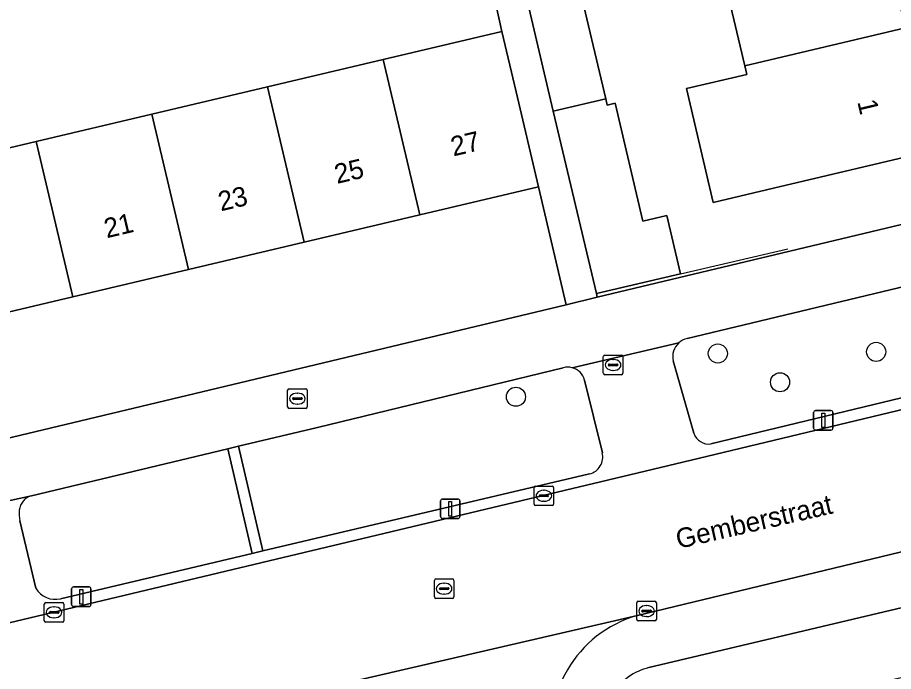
# Model space of a CAD drawing. Extents: x 162026 to 163502, y 387295 to 388169.
# Drawn here: x 163004.16 to 163049.04, y 387932.82 to 387966.31 of the extents above; entities that cross this region are included whole.
import ezdxf

# ---------------------------------------------------------------- set-up
doc = ezdxf.new("R2010")
doc.units = 0
for name, color, linetype in [('IMGEO_Boom', 7, 'Continuous'), ('IMGEO_Brandkraan', 7, 'Continuous'), ('IMGEO_Erf', 7, 'Continuous'), ('IMGEO_Groenvoorziening', 7, 'Continuous'), ('IMGEO_Kolk', 7, 'Continuous'), ('IMGEO_Lichtmast', 7, 'Continuous'), ('IMGEO_Muur', 7, 'Continuous'), ('IMGEO_Openbare_ruimte_label', 7, 'Continuous'), ('IMGEO_Pand', 7, 'Continuous'), ('IMGEO_Pand_nummerreeks', 7, 'Continuous'), ('IMGEO_Rijbaan_lokaal_open', 7, 'Continuous'), ('IMGEO_Rioolput', 7, 'Continuous'), ('IMGEO_Voetpad_open', 7, 'Continuous')]:
    doc.layers.add(name, color=color, linetype=linetype)

msp = doc.modelspace()

# ---------------------------------------------------------------- linework, layer by layer
at = {"layer": 'IMGEO_Boom'}
for centre in [(163040.037, 387949.1), (163048.149, 387949.185), (163043.224, 387947.629), (163029.695, 387946.886)]:
    msp.add_circle(centre, 0.489, dxfattribs=at)
at = {"layer": 'IMGEO_Brandkraan'}
for p, q in [((163018.075, 387947.29), (163018.927, 387947.29)), ((163018, 387946.364), (163018, 387947.216)), ((163018.302, 387946.833), (163018.7, 387946.833)), ((163018.488, 387947.07), (163018.513, 387947.07)), ((163019.001, 387947.216), (163019.001, 387946.364)), ((163018.259, 387946.784), (163018.259, 387946.796)), ((163018.697, 387946.747), (163018.299, 387946.747)), ((163018.511, 387946.51), (163018.486, 387946.51)), ((163018.743, 387946.796), (163018.743, 387946.784)), ((163018.927, 387946.29), (163018.075, 387946.29))]:
    msp.add_line(p, q, dxfattribs=at)
for points in [[(163018.075, 387947.29), (163018.927, 387947.29)], [(163018, 387946.364), (163018, 387947.216)], [(163019.001, 387947.216), (163019.001, 387946.364)], [(163018.927, 387946.29), (163018.075, 387946.29)]]:
    msp.add_lwpolyline(points, dxfattribs=at)
for centre, radius, start, end in [((163018.077, 387947.214), 0.0765, 91.552, 178.448), ((163018.077, 387947.214), 0.0765, 91.552, 178.448), ((163018.925, 387947.214), 0.0765, 1.552, 88.448), ((163018.925, 387947.214), 0.0765, 1.552, 88.448), ((163018.299, 387946.793), 0.0403, 85.8775, 175.7526), ((163018.704, 387946.795), 0.0386, 1.7309, 96.639), ((163018.296, 387946.783), 0.0366, 178.938, 274.7102), ((163018.7, 387946.79), 0.043, 264.8664, 352.4533), ((163018.077, 387946.366), 0.0765, 181.552, 268.448), ((163018.077, 387946.366), 0.0765, 181.552, 268.448), ((163018.925, 387946.366), 0.0765, 271.552, 358.448), ((163018.925, 387946.366), 0.0765, 271.552, 358.448)]:
    msp.add_arc(centre, radius, start, end, dxfattribs=at)
for centre, major_axis, ratio, start_param, end_param in [((163018.487, 387946.79), (-0.387, 0.002), 0.722429, 4.712389, 7.853982), ((163018.512, 387946.79), (-0.39, 0.002), 0.717154, 1.570796, 4.712389)]:
    msp.add_ellipse(centre, major_axis=major_axis, ratio=ratio, start_param=start_param, end_param=end_param, dxfattribs=at)
at = {"layer": 'IMGEO_Erf'}
for points in [[(163057.196, 387959.635), (163046.444, 388005.444), (163037.741, 388003.413), (163038.068, 388002.026), (163040.929, 388002.702), (163041.567, 388000), (163042.412, 387996.425), (163043.86, 387990.298), (163045.308, 387984.169), (163046.756, 387978.04), (163048.204, 387971.912), (163049.652, 387965.784), (163051.135, 387959.508), (163042.897, 387957.561), (163039.804, 387956.83), (163038.426, 387962.666), (163041.518, 387963.396), (163041.414, 387963.835), (163039.966, 387969.962)], [(163028.972, 387965.586), (163026.894, 387975.088), (163026.211, 387977.931), (162978.889, 387966.222), (162978.586, 387954.4), (162978.237, 387940.814)], [(163032.844, 387968.276), (163034.292, 387962.15), (163034.369, 387961.824), (163034.775, 387961.92), (163036.203, 387955.877), (163037.421, 387956.165), (163038.121, 387953.175), (163033.817, 387952.166), (163033.86, 387951.982), (163055.884, 387957.243)], [(163000, 387958.75), (163005.116, 387959.957), (163011.042, 387961.355), (163016.97, 387962.754), (163022.895, 387964.152), (163028.972, 387965.586)], [(162986.807, 387940.736), (163032.263, 387951.6), (163030.849, 387957.629), (163024.775, 387956.196), (163018.849, 387954.798), (163012.922, 387953.399), (163006.996, 387952.001), (163001.07, 387950.603)]]:
    msp.add_lwpolyline(points, dxfattribs=at)
at = {"layer": 'IMGEO_Groenvoorziening'}
for points in [[(163056.765, 387954.262), (163038.462, 387949.863)], [(163037.754, 387948.722), (163038.806, 387945.016)], [(163032.11, 387948.371), (163019.523, 387945.314), (163015.489, 387944.351), (163016.729, 387938.989), (163033.462, 387942.939)], [(163039.686, 387944.469), (163056.807, 387948.606)], [(163034.121, 387944.018), (163033.21, 387947.734)], [(163014.938, 387944.22), (163004.879, 387941.819)], [(163006.365, 387936.542), (163016.185, 387938.86), (163014.938, 387944.22)], [(163004.283, 387940.536), (163005.104, 387937.084)], [(163045.591, 387931.663), (163061.06, 387935.079), (163062.488, 387939.172), (163036.507, 387933.015)]]:
    msp.add_lwpolyline(points, dxfattribs=at)
for centre, radius, start, end in [((163038.668, 387948.945), 0.941, 132.1354, 193.7028), ((163038.672, 387948.937), 0.95, 102.7725, 131.9639), ((163032.354, 387947.516), 0.889, 75.3087, 105.913), ((163032.346, 387947.516), 0.891, 14.1672, 74.8427), ((163039.59, 387945.296), 0.833, 199.6523, 276.6183), ((163033.26, 387943.803), 0.887, 283.1492, 14.0218), ((163005.107, 387940.992), 0.857, 105.44, 174.3439), ((163006.215, 387940.911), 1.968, 175.1579, 190.9789), ((163006.097, 387937.657), 1.147, 209.9728, 283.5095), ((163037.188, 387930.147), 2.948, 103.3621, 194.1579)]:
    msp.add_arc(centre, radius, start, end, dxfattribs=at)
at = {"layer": 'IMGEO_Kolk'}
for p, q in [((163030.625, 387941.389), (163030.625, 387942.241)), ((163030.7, 387942.315), (163031.552, 387942.315)), ((163031.113, 387942.095), (163031.138, 387942.095)), ((163031.626, 387942.241), (163031.626, 387941.389)), ((163030.884, 387941.809), (163030.884, 387941.821)), ((163031.322, 387941.772), (163030.924, 387941.772)), ((163030.927, 387941.858), (163031.325, 387941.858)), ((163031.136, 387941.535), (163031.111, 387941.535)), ((163031.368, 387941.821), (163031.368, 387941.809)), ((163031.552, 387941.315), (163030.7, 387941.315)), ((163005.535, 387935.419), (163005.535, 387936.271)), ((163005.61, 387936.345), (163006.462, 387936.345)), ((163006.023, 387936.125), (163006.048, 387936.125)), ((163006.536, 387936.271), (163006.536, 387935.419)), ((163035.889, 387935.486), (163035.889, 387936.338)), ((163035.964, 387936.412), (163036.816, 387936.412)), ((163036.377, 387936.192), (163036.402, 387936.192)), ((163036.89, 387936.338), (163036.89, 387935.486)), ((163005.794, 387935.839), (163005.794, 387935.851)), ((163006.232, 387935.802), (163005.834, 387935.802)), ((163005.837, 387935.888), (163006.235, 387935.888)), ((163006.278, 387935.851), (163006.278, 387935.839)), ((163036.148, 387935.906), (163036.148, 387935.918)), ((163036.586, 387935.869), (163036.188, 387935.869)), ((163036.191, 387935.955), (163036.589, 387935.955)), ((163036.4, 387935.632), (163036.375, 387935.632)), ((163036.632, 387935.918), (163036.632, 387935.906)), ((163006.462, 387935.345), (163005.61, 387935.345)), ((163006.046, 387935.565), (163006.021, 387935.565)), ((163036.816, 387935.412), (163035.964, 387935.412))]:
    msp.add_line(p, q, dxfattribs=at)
for points in [[(163030.625, 387941.389), (163030.625, 387942.241)], [(163030.7, 387942.315), (163031.552, 387942.315)], [(163031.626, 387942.241), (163031.626, 387941.389)], [(163031.552, 387941.315), (163030.7, 387941.315)], [(163005.535, 387935.419), (163005.535, 387936.271)], [(163005.61, 387936.345), (163006.462, 387936.345)], [(163006.536, 387936.271), (163006.536, 387935.419)], [(163035.889, 387935.486), (163035.889, 387936.338)], [(163035.964, 387936.412), (163036.816, 387936.412)], [(163036.89, 387936.338), (163036.89, 387935.486)], [(163006.462, 387935.345), (163005.61, 387935.345)], [(163036.816, 387935.412), (163035.964, 387935.412)]]:
    msp.add_lwpolyline(points, dxfattribs=at)
for centre, radius, start, end in [((163030.702, 387942.239), 0.0765, 91.552, 178.448), ((163030.702, 387942.239), 0.0765, 91.552, 178.448), ((163031.55, 387942.239), 0.0765, 1.552, 88.448), ((163031.55, 387942.239), 0.0765, 1.552, 88.448), ((163030.924, 387941.818), 0.0403, 85.8775, 175.7526), ((163030.921, 387941.808), 0.0366, 178.938, 274.7102), ((163031.325, 387941.815), 0.043, 264.8664, 352.4533), ((163031.329, 387941.82), 0.0386, 1.7309, 96.639), ((163030.702, 387941.391), 0.0765, 181.552, 268.448), ((163030.702, 387941.391), 0.0765, 181.552, 268.448), ((163031.55, 387941.391), 0.0765, 271.552, 358.448), ((163031.55, 387941.391), 0.0765, 271.552, 358.448), ((163005.612, 387936.269), 0.0765, 91.552, 178.448), ((163005.612, 387936.269), 0.0765, 91.552, 178.448), ((163006.46, 387936.269), 0.0765, 1.552, 88.448), ((163006.46, 387936.269), 0.0765, 1.552, 88.448), ((163035.966, 387936.336), 0.0765, 91.552, 178.448), ((163035.966, 387936.336), 0.0765, 91.552, 178.448), ((163036.814, 387936.336), 0.0765, 1.552, 88.448), ((163036.814, 387936.336), 0.0765, 1.552, 88.448), ((163005.834, 387935.848), 0.0403, 85.8775, 175.7526), ((163005.831, 387935.838), 0.0366, 178.938, 274.7102), ((163006.235, 387935.845), 0.043, 264.8664, 352.4533), ((163006.239, 387935.85), 0.0386, 1.7309, 96.639), ((163036.188, 387935.915), 0.0403, 85.8775, 175.7526), ((163036.185, 387935.905), 0.0366, 178.938, 274.7102), ((163036.589, 387935.912), 0.043, 264.8664, 352.4533), ((163036.593, 387935.917), 0.0386, 1.7309, 96.639), ((163005.612, 387935.421), 0.0765, 181.552, 268.448), ((163005.612, 387935.421), 0.0765, 181.552, 268.448), ((163006.46, 387935.421), 0.0765, 271.552, 358.448), ((163006.46, 387935.421), 0.0765, 271.552, 358.448), ((163035.966, 387935.488), 0.0765, 181.552, 268.448), ((163035.966, 387935.488), 0.0765, 181.552, 268.448), ((163036.814, 387935.488), 0.0765, 271.552, 358.448), ((163036.814, 387935.488), 0.0765, 271.552, 358.448)]:
    msp.add_arc(centre, radius, start, end, dxfattribs=at)
for centre, major_axis, ratio, start_param, end_param in [((163031.112, 387941.815), (-0.387, 0.002), 0.722429, 4.712389, 7.853982), ((163031.137, 387941.815), (-0.39, 0.002), 0.717154, 1.570796, 4.712389), ((163006.022, 387935.845), (-0.387, 0.002), 0.722429, 4.712389, 7.853982), ((163006.047, 387935.845), (-0.39, 0.002), 0.717154, 1.570796, 4.712389), ((163036.376, 387935.912), (-0.387, 0.002), 0.722429, 4.712389, 7.853982), ((163036.401, 387935.912), (-0.39, 0.002), 0.717154, 1.570796, 4.712389)]:
    msp.add_ellipse(centre, major_axis=major_axis, ratio=ratio, start_param=start_param, end_param=end_param, dxfattribs=at)
at = {"layer": 'IMGEO_Lichtmast'}
for p, q in [((163044.944, 387945.279), (163044.944, 387946.079)), ((163044.944, 387946.079), (163044.944, 387945.279)), ((163045.044, 387946.179), (163045.834, 387946.179)), ((163045.834, 387946.179), (163045.044, 387946.179)), ((163045.934, 387946.079), (163045.934, 387945.279)), ((163045.934, 387945.279), (163045.934, 387946.079)), ((163045.834, 387945.179), (163045.044, 387945.179)), ((163045.044, 387945.179), (163045.834, 387945.179)), ((163025.832, 387940.749), (163025.832, 387941.549)), ((163025.832, 387941.549), (163025.832, 387940.749)), ((163025.932, 387941.649), (163026.722, 387941.649)), ((163026.722, 387941.649), (163025.932, 387941.649)), ((163026.822, 387941.549), (163026.822, 387940.749)), ((163026.822, 387940.749), (163026.822, 387941.549)), ((163026.722, 387940.649), (163025.932, 387940.649)), ((163025.932, 387940.649), (163026.722, 387940.649)), ((163006.936, 387936.244), (163006.936, 387937.044)), ((163006.936, 387937.044), (163006.936, 387936.244)), ((163007.036, 387937.144), (163007.826, 387937.144)), ((163007.826, 387937.144), (163007.036, 387937.144)), ((163007.926, 387937.044), (163007.926, 387936.244)), ((163007.926, 387936.244), (163007.926, 387937.044)), ((163007.826, 387936.144), (163007.036, 387936.144)), ((163007.036, 387936.144), (163007.826, 387936.144))]:
    msp.add_line(p, q, dxfattribs=at)
for points in [[(163045.364, 387946.054), (163045.514, 387946.054), (163045.514, 387945.304), (163045.364, 387945.304), (163045.364, 387946.054)], [(163026.252, 387941.524), (163026.402, 387941.524), (163026.402, 387940.774), (163026.252, 387940.774), (163026.252, 387941.524)], [(163007.356, 387937.019), (163007.506, 387937.019), (163007.506, 387936.269), (163007.356, 387936.269), (163007.356, 387937.019)]]:
    msp.add_lwpolyline(points, dxfattribs=at)
for centre, start, end in [((163045.044, 387946.079), 90, 180), ((163045.044, 387946.079), 90, 180), ((163045.834, 387946.079), 0, 90), ((163045.834, 387946.079), 360, 90), ((163045.044, 387945.279), 180, 270), ((163045.044, 387945.279), 180, 270), ((163045.834, 387945.279), 270, 0), ((163045.834, 387945.279), 270, 0), ((163025.932, 387941.549), 90, 180), ((163025.932, 387941.549), 90, 180), ((163026.722, 387941.549), 0, 90), ((163026.722, 387941.549), 360, 90), ((163025.932, 387940.749), 180, 270), ((163025.932, 387940.749), 180, 270), ((163026.722, 387940.749), 270, 0), ((163026.722, 387940.749), 270, 0), ((163007.036, 387937.044), 90, 180), ((163007.036, 387937.044), 90, 180), ((163007.826, 387937.044), 0, 90), ((163007.826, 387937.044), 360, 90), ((163007.036, 387936.244), 180, 270), ((163007.036, 387936.244), 180, 270), ((163007.826, 387936.244), 270, 0), ((163007.826, 387936.244), 270, 0)]:
    msp.add_arc(centre, 0.1, start, end, dxfattribs=at)
at = {"layer": 'IMGEO_Muur'}
msp.add_lwpolyline([(163038.121, 387953.175), (163043.623, 387954.465)], dxfattribs=at)
at = {"layer": 'IMGEO_Pand'}
for points in [[(163049.652, 387965.784), (163048.204, 387971.912), (163039.966, 387969.962), (163041.414, 387963.835)], [(163030.16, 387967.641), (163031.608, 387961.515), (163034.292, 387962.15), (163032.844, 387968.276)], [(163049.652, 387965.784), (163041.414, 387963.835), (163041.518, 387963.396), (163038.426, 387962.666), (163039.804, 387956.83), (163042.897, 387957.561), (163051.135, 387959.508)], [(163024.775, 387956.196), (163030.849, 387957.629), (163029.701, 387962.496), (163028.972, 387965.586), (163022.895, 387964.152)], [(163018.849, 387954.798), (163024.775, 387956.196), (163022.895, 387964.152), (163016.97, 387962.754)], [(163016.97, 387962.754), (163011.042, 387961.355), (163012.922, 387953.399), (163018.849, 387954.798)], [(163038.121, 387953.175), (163037.421, 387956.165), (163036.203, 387955.877), (163034.775, 387961.92), (163034.369, 387961.824), (163034.292, 387962.15), (163031.608, 387961.515), (163033.817, 387952.166)], [(163011.042, 387961.355), (163005.116, 387959.957), (163006.996, 387952.001), (163012.922, 387953.399)], [(163001.07, 387950.603), (163006.996, 387952.001), (163005.116, 387959.957), (163000, 387958.75), (162999.19, 387958.559), (163000.001, 387955.13)]]:
    msp.add_lwpolyline(points, close=True, dxfattribs=at)
at = {"layer": 'IMGEO_Rijbaan_lokaal_open'}
for points in [[(163018.436, 387931.645), (163035.919, 387935.686), (163089.683, 387948.636), (163129.202, 387957.809)], [(163057.25, 387948.095), (163038.667, 387943.643), (163035.524, 387942.894), (163000, 387934.423), (162974.386, 387928.397), (162972.698, 387928.071), (162970.77, 387927.865), (162968.831, 387927.832), (162967.278, 387927.885)], [(163035.919, 387935.686), (163018.436, 387931.645)]]:
    msp.add_lwpolyline(points, dxfattribs=at)
msp.add_arc((163037.574, 387929.846), 6.07, 105.8249, 193.572, dxfattribs=at)
at = {"layer": 'IMGEO_Rioolput'}
for p, q in [((163034.172, 387948.09), (163034.172, 387948.942)), ((163034.247, 387949.016), (163035.099, 387949.016)), ((163034.66, 387948.796), (163034.685, 387948.796)), ((163035.173, 387948.942), (163035.173, 387948.09)), ((163034.431, 387948.51), (163034.431, 387948.522)), ((163034.869, 387948.473), (163034.471, 387948.473)), ((163034.474, 387948.559), (163034.872, 387948.559)), ((163034.683, 387948.236), (163034.658, 387948.236)), ((163034.915, 387948.522), (163034.915, 387948.51)), ((163035.099, 387948.016), (163034.247, 387948.016)), ((163025.517, 387936.633), (163025.517, 387937.485)), ((163025.592, 387937.559), (163026.444, 387937.559)), ((163026.518, 387937.485), (163026.518, 387936.633)), ((163025.776, 387937.053), (163025.776, 387937.065)), ((163026.214, 387937.016), (163025.816, 387937.016)), ((163025.819, 387937.102), (163026.217, 387937.102)), ((163026.005, 387937.339), (163026.03, 387937.339)), ((163026.26, 387937.065), (163026.26, 387937.053)), ((163026.444, 387936.559), (163025.592, 387936.559)), ((163026.028, 387936.779), (163026.003, 387936.779))]:
    msp.add_line(p, q, dxfattribs=at)
for points in [[(163034.172, 387948.09), (163034.172, 387948.942)], [(163034.247, 387949.016), (163035.099, 387949.016)], [(163035.173, 387948.942), (163035.173, 387948.09)], [(163035.099, 387948.016), (163034.247, 387948.016)], [(163025.517, 387936.633), (163025.517, 387937.485)], [(163025.592, 387937.559), (163026.444, 387937.559)], [(163026.518, 387937.485), (163026.518, 387936.633)], [(163026.444, 387936.559), (163025.592, 387936.559)]]:
    msp.add_lwpolyline(points, dxfattribs=at)
for centre, radius, start, end in [((163034.249, 387948.94), 0.0765, 91.552, 178.448), ((163034.249, 387948.94), 0.0765, 91.552, 178.448), ((163035.097, 387948.94), 0.0765, 1.552, 88.448), ((163035.097, 387948.94), 0.0765, 1.552, 88.448), ((163034.471, 387948.519), 0.0403, 85.8775, 175.7526), ((163034.468, 387948.509), 0.0366, 178.938, 274.7102), ((163034.872, 387948.516), 0.043, 264.8664, 352.4533), ((163034.876, 387948.521), 0.0386, 1.7309, 96.639), ((163034.249, 387948.092), 0.0765, 181.552, 268.448), ((163034.249, 387948.092), 0.0765, 181.552, 268.448), ((163035.097, 387948.092), 0.0765, 271.552, 358.448), ((163035.097, 387948.092), 0.0765, 271.552, 358.448), ((163025.594, 387937.483), 0.0765, 91.552, 178.448), ((163025.594, 387937.483), 0.0765, 91.552, 178.448), ((163026.442, 387937.483), 0.0765, 1.552, 88.448), ((163026.442, 387937.483), 0.0765, 1.552, 88.448), ((163025.816, 387937.062), 0.0403, 85.8775, 175.7526), ((163025.813, 387937.052), 0.0366, 178.938, 274.7102), ((163026.217, 387937.059), 0.043, 264.8664, 352.4533), ((163026.221, 387937.064), 0.0386, 1.7309, 96.639), ((163025.594, 387936.635), 0.0765, 181.552, 268.448), ((163025.594, 387936.635), 0.0765, 181.552, 268.448), ((163026.442, 387936.635), 0.0765, 271.552, 358.448), ((163026.442, 387936.635), 0.0765, 271.552, 358.448)]:
    msp.add_arc(centre, radius, start, end, dxfattribs=at)
for centre, major_axis, ratio, start_param, end_param in [((163034.659, 387948.516), (-0.387, 0.002), 0.722429, 4.712389, 7.853982), ((163034.684, 387948.516), (-0.39, 0.002), 0.717154, 1.570796, 4.712389), ((163026.004, 387937.059), (-0.387, 0.002), 0.722429, 4.712389, 7.853982), ((163026.029, 387937.059), (-0.39, 0.002), 0.717154, 1.570796, 4.712389)]:
    msp.add_ellipse(centre, major_axis=major_axis, ratio=ratio, start_param=start_param, end_param=end_param, dxfattribs=at)
at = {"layer": 'IMGEO_Voetpad_open'}
for points in [[(163026.894, 387975.088), (163028.972, 387965.586), (163029.701, 387962.496), (163030.849, 387957.629), (163032.263, 387951.6), (163033.86, 387951.982), (163033.817, 387952.166), (163031.608, 387961.515), (163030.16, 387967.641)], [(163129.202, 387957.809), (163089.683, 387948.636), (163035.919, 387935.686)], [(163038.462, 387949.863), (163056.765, 387954.262), (163055.884, 387957.243), (163033.86, 387951.982), (163032.263, 387951.6), (162986.807, 387940.736), (162980.341, 387939.294)], [(163036.507, 387933.015), (163062.488, 387939.172), (163064.303, 387939.601), (163122.355, 387953.142)], [(163032.579, 387948.376), (163038.037, 387949.643)], [(163038.037, 387949.643), (163032.579, 387948.376)], [(163038.806, 387945.016), (163037.754, 387948.722)], [(163001.916, 387935.411), (162981.517, 387930.635), (162974.353, 387928.895), (162974.386, 387928.397), (163000, 387934.423), (163035.524, 387942.894), (163038.667, 387943.643), (163057.25, 387948.095), (163056.807, 387948.606), (163039.686, 387944.469)], [(163019.523, 387945.314), (163032.11, 387948.371)], [(163033.21, 387947.734), (163034.121, 387944.018)], [(163001.005, 387940.973), (163004.879, 387941.819), (163014.938, 387944.22), (163015.489, 387944.351), (163019.523, 387945.314)], [(163033.462, 387942.939), (163016.729, 387938.989), (163016.185, 387938.86), (163006.365, 387936.542)], [(163004.879, 387941.819), (163001.005, 387940.973)], [(163005.104, 387937.084), (163004.283, 387940.536)]]:
    msp.add_lwpolyline(points, dxfattribs=at)
msp.add_lwpolyline([(163015.489, 387944.351), (163014.938, 387944.22), (163016.185, 387938.86), (163016.729, 387938.989)], close=True, dxfattribs=at)
for centre, radius, start, end in [((163038.668, 387948.945), 0.941, 132.1354, 193.7028), ((163038.672, 387948.937), 0.95, 102.7725, 131.9639), ((163032.354, 387947.516), 0.889, 75.3087, 105.913), ((163032.346, 387947.516), 0.891, 14.1672, 74.8427), ((163039.59, 387945.296), 0.833, 199.6523, 276.6183), ((163033.26, 387943.803), 0.887, 283.1492, 14.0218), ((163005.107, 387940.992), 0.857, 105.44, 174.3439), ((163006.215, 387940.911), 1.968, 175.1579, 190.9789), ((163006.097, 387937.657), 1.147, 209.9728, 283.5095), ((163037.574, 387929.846), 6.07, 105.8249, 193.572), ((163037.188, 387930.147), 2.948, 103.3621, 194.1579)]:
    msp.add_arc(centre, radius, start, end, dxfattribs=at)

# ---------------------------------------------------------------- texts
at = {"layer": 'IMGEO_Openbare_ruimte_label'}
msp.add_text('Gemberstraat', height=1, rotation=12.9388, dxfattribs=at).set_placement((163038.017, 387939.093))
at = {"layer": 'IMGEO_Pand_nummerreeks'}
for s, rotation, p in [('1', 283.2924, (163047.177, 387961.996)), ('27', 13.2764, (163026.488, 387959.19)), ('25', 13.2764, (163020.532, 387957.784)), ('23', 13.2764, (163014.576, 387956.379)), ('21', 13.2764, (163008.73, 387955))]:
    msp.add_text(s, height=1, rotation=rotation, dxfattribs=at).set_placement(p)

doc.saveas('drawing.dxf')
